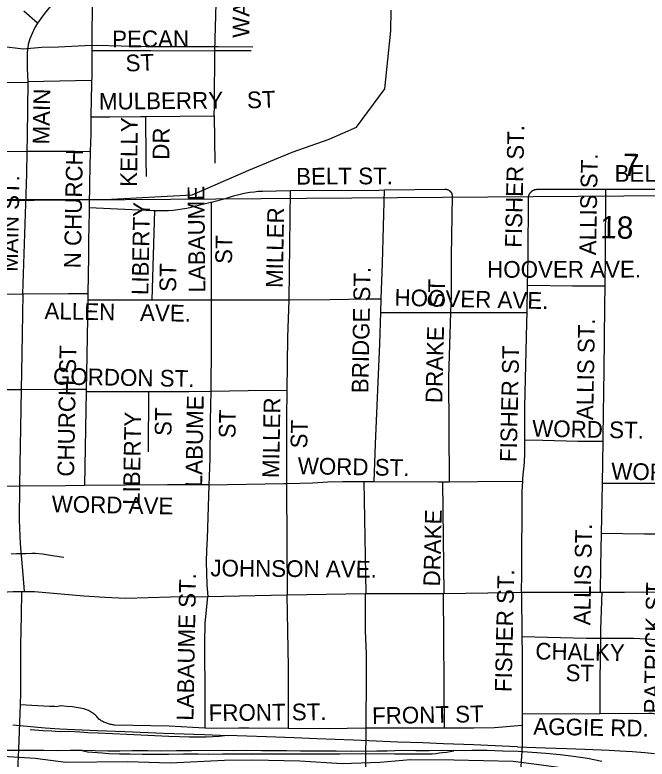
# Model space of a CAD drawing. Extents: x 1670563 to 1761545, y 515755 to 578944.
# Drawn here: x 1696176 to 1699015, y 552123 to 555467 of the extents above; entities that cross this region are included whole.
import ezdxf

# ---------------------------------------------------------------- set-up
doc = ezdxf.new("R2010")
doc.units = 0
for name, color, linetype in [('5_sectionlines', 7, 'Continuous'), ('62_text', 7, 'Continuous'), ('RR Tracks', 7, 'Continuous'), ('SHP_LINE', 7, 'Continuous'), ('STREETCL', 7, 'Continuous'), ('STRNAMES', 7, 'Continuous')]:
    doc.layers.add(name, color=color, linetype=linetype)

# ---------------------------------------------------------------- blocks, each defined once
blk = doc.blocks.new('RR TRACKS02')
at = {"layer": 'RR Tracks'}
for p, q in [((1696158.9, 553045.8), (1696183.7, 553046.4)), ((1696183.7, 553046.4), (1696226.2, 553046.7)), ((1696226.2, 553046.7), (1696251.8, 553047.6)), ((1696251.8, 553047.6), (1696268.5, 553048.2)), ((1696268.5, 553048.2), (1696300.8, 553045.5)), ((1696300.8, 553045.5), (1696344.7, 553038.1)), ((1696344.7, 553038.1), (1696395.4, 553030.6)), ((1696167.3, 552276.4), (1696311.7, 552263.8)), ((1696311.7, 552263.8), (1696378.6, 552259.4)), ((1696378.6, 552259.4), (1696545.3, 552252.1)), ((1696303.8, 552249.6), (1696245.4, 552254.3)), ((1696342, 552247.7), (1696303.8, 552249.6)), ((1696374.9, 552245.7), (1696342, 552247.7)), ((1696418.7, 552246.4), (1696374.9, 552245.7)), ((1696467.5, 552243.2), (1696418.7, 552246.4)), ((1696503.8, 552241.3), (1696467.5, 552243.2)), ((1696550.5, 552238.8), (1696503.8, 552241.3)), ((1696545.3, 552252.1), (1696669.5, 552247.4)), ((1696679.4, 552233.4), (1696550.5, 552238.8)), ((1696669.5, 552247.4), (1696842.9, 552239.9)), ((1696867.9, 552225.2), (1696679.4, 552233.4)), ((1696842.9, 552239.9), (1696936.3, 552236.4)), ((1696915.2, 552222.7), (1696867.9, 552225.2)), ((1696958.8, 552221.1), (1696915.2, 552222.7)), ((1696936.3, 552236.4), (1696979.9, 552235.3)), ((1696979.9, 552235.3), (1697026.9, 552232.8)), ((1697026.9, 552232.8), (1697129, 552228.7)), ((1697064.7, 552223.4), (1697036.7, 552221.1)), ((1697093.7, 552225.2), (1697064.7, 552223.4)), ((1697129, 552228.7), (1697093.7, 552225.2)), ((1697305.3, 552222.7), (1697129, 552228.7)), ((1697430.1, 552218), (1697305.3, 552222.7)), ((1697001.7, 552220.8), (1696958.8, 552221.1)), ((1697022.8, 552220.8), (1697001.7, 552220.8)), ((1697036.7, 552221.1), (1697022.8, 552220.8)), ((1697532.3, 552214.5), (1697430.1, 552218)), ((1697696.9, 552208.2), (1697532.3, 552214.5)), ((1697765.3, 552204.4), (1697696.9, 552208.2)), ((1697896.2, 552199.3), (1697765.3, 552204.4)), ((1698007.9, 552196.2), (1697896.2, 552199.3)), ((1698100.5, 552191.7), (1698007.9, 552196.2)), ((1698237.1, 552186.7), (1698100.5, 552191.7)), ((1696222.3, 552161.7), (1696064.7, 552162)), ((1696306, 552161.1), (1696222.3, 552161.7)), ((1696366.9, 552160.2), (1696306, 552161.1)), ((1696424.6, 552162.1), (1696366.9, 552160.2)), ((1696478.7, 552160.9), (1696424.6, 552162.1)), ((1696537.4, 552159.9), (1696478.7, 552160.9)), ((1696478.7, 552160.9), (1696502.2, 552155.5)), ((1696502.2, 552155.5), (1696524.9, 552153.6)), ((1696593.9, 552159.3), (1696537.4, 552159.9)), ((1696647.6, 552158), (1696593.9, 552159.3)), ((1696704.7, 552159.9), (1696647.6, 552158)), ((1696773, 552159.6), (1696704.7, 552159.9)), ((1696833.3, 552158.6), (1696773, 552159.6)), ((1696901.7, 552159.9), (1696833.3, 552158.6)), ((1696968.7, 552159.6), (1696901.7, 552159.9)), ((1697091.9, 552161.1), (1696968.7, 552159.6)), ((1697157.8, 552160.8), (1697091.9, 552161.1)), ((1697217.6, 552161.4), (1697157.8, 552160.8)), ((1697283.5, 552160.5), (1697217.6, 552161.4)), ((1697344.4, 552160.5), (1697283.5, 552160.5)), ((1697397.3, 552160.2), (1697344.4, 552160.5)), ((1697459.4, 552158.3), (1697397.3, 552160.2)), ((1697539.6, 552158.6), (1697459.4, 552158.3)), ((1697619.5, 552159.2), (1697539.6, 552158.6)), ((1697688.9, 552157.7), (1697619.5, 552159.2)), ((1697801.1, 552158.9), (1697688.9, 552157.7)), ((1697848.1, 552159.2), (1697801.1, 552158.9)), ((1697916.2, 552161.1), (1697848.1, 552159.2)), ((1697976.3, 552160.8), (1697916.2, 552161.1)), ((1698035.9, 552160.5), (1697976.3, 552160.8)), ((1698092.7, 552161.4), (1698035.9, 552160.5)), ((1698147.4, 552160.2), (1698092.7, 552161.4)), ((1698114.8, 552153.9), (1698147.4, 552160.2)), ((1698228.5, 552160.9), (1698147.4, 552160.2)), ((1698297.1, 552161.8), (1698228.5, 552160.9)), ((1698364.8, 552181), (1698237.1, 552186.7)), ((1698366.2, 552159.3), (1698297.1, 552161.8)), ((1698432.6, 552177.5), (1698364.8, 552181)), ((1698435.7, 552156.8), (1698366.2, 552159.3)), ((1698432.6, 552177.5), (1698514.6, 552175.3)), ((1698499.1, 552153.3), (1698435.7, 552156.8)), ((1698514.6, 552175.3), (1698558.6, 552173.1)), ((1698558.6, 552173.1), (1698654.8, 552170.3)), ((1698654.8, 552170.3), (1698735.9, 552167.1)), ((1698735.9, 552167.1), (1698845.2, 552162.7)), ((1698845.2, 552162.7), (1698892.1, 552159.5)), ((1698892.1, 552159.5), (1698949.5, 552157)), ((1698949.5, 552157), (1699005.3, 552152.3)), ((1696524.9, 552153.6), (1696546.3, 552152)), ((1696546.3, 552152), (1696568.7, 552150.4)), ((1696568.7, 552150.4), (1696597.8, 552147.6)), ((1696597.8, 552147.6), (1696646.5, 552146)), ((1696646.5, 552146), (1696692.6, 552146)), ((1696692.6, 552146), (1696749.7, 552145.4)), ((1696749.7, 552145.4), (1696865.7, 552145.7)), ((1696865.7, 552145.7), (1696932.9, 552146.3)), ((1696932.9, 552146.3), (1696999.1, 552146.3)), ((1696999.1, 552146.3), (1697046.6, 552145.7)), ((1697046.6, 552145.7), (1697108.8, 552146.7)), ((1697108.8, 552146.7), (1697231.7, 552146.6)), ((1697231.7, 552146.6), (1697284.4, 552146)), ((1697284.4, 552146), (1697337.7, 552146.6)), ((1697337.7, 552146.6), (1697402.1, 552146)), ((1697402.1, 552146), (1697449.4, 552147)), ((1697449.4, 552147), (1697635.7, 552146.9)), ((1697635.7, 552146.9), (1697730.9, 552147.6)), ((1697730.9, 552147.6), (1697880.8, 552146.3)), ((1697880.8, 552146.3), (1697973.4, 552146.3)), ((1697973.4, 552146.3), (1698016.1, 552146.3)), ((1698016.1, 552146.3), (1698034.7, 552146)), ((1698034.7, 552146), (1698049.5, 552147)), ((1698049.5, 552147), (1698065.6, 552148.5)), ((1698065.6, 552148.5), (1698081.4, 552150.7)), ((1698081.4, 552150.7), (1698095.9, 552152)), ((1698095.9, 552152), (1698114.8, 552153.9)), ((1698559.5, 552148.3), (1698499.1, 552153.3)), ((1698623.9, 552142.6), (1698559.5, 552148.3)), ((1698685.1, 552134.1), (1698623.9, 552142.6)), ((1698747, 552125.8), (1698685.1, 552134.1)), ((1698812, 552111.9), (1698747, 552125.8)), ((1699005.3, 552152.3), (1699048.1, 552147.8))]:
    blk.add_line(p, q, dxfattribs=at)

msp = doc.modelspace()

# ---------------------------------------------------------------- linework, layer by layer
at = {"layer": '5_sectionlines'}
msp.add_lwpolyline([(1677931.5, 554408.9), (1683244.4, 554513.6), (1688544.9, 554558.4), (1693819.4, 554617.2), (1699113.9, 554656), (1699425.7, 554651.6)], dxfattribs=at)
at = {"layer": 'SHP_LINE'}
for points in [[(1693822, 554619), (1695587, 554638), (1696581, 554638), (1696972, 554658), (1697226, 554770), (1697421, 554850), (1697588, 554908), (1697710, 554962), (1697838, 555135), (1697864, 555395), (1697865, 555489)], [(1695779, 555324), (1696116, 555327), (1696214, 555315), (1696298, 555322), (1696372, 555323), (1696491, 555330), (1696541, 555331), (1696766, 555325), (1696798, 555325), (1697060, 555325)], [(1697060, 555325), (1697089, 555325), (1697245, 555324)], [(1698913, 552028), (1698737, 552069), (1698540, 552095), (1698414, 552112), (1698147, 552118), (1697952, 552120), (1697815, 552107), (1697645, 552101), (1697455, 552113), (1697244, 552118), (1697117, 552116), (1696873, 552104), (1696682, 552110), (1696405, 552108), (1696268, 552126), (1696148, 552133), (1695857, 552144), (1694983, 552125)]]:
    msp.add_lwpolyline(points, dxfattribs=at)
at = {"layer": 'STREETCL'}
for points in [[(1696456.1, 555656.6), (1696429.7, 555622), (1696309.5, 555473.5), (1696277.5, 555429.4)], [(1696523.4, 555601.9), (1696523.7, 555601), (1696524, 555600.1), (1696524.3, 555599.1), (1696524.6, 555598.1), (1696524.8, 555597.2), (1696525, 555596.2), (1696525.2, 555595.2), (1696525.3, 555594.2), (1696525.4, 555593.2), (1696525.4, 555592.2), (1696525.5, 555591.2), (1696525.5, 555590.2), (1696525.4, 555589.2), (1696525.4, 555584.5), (1696524.9, 555558.7), (1696522.5, 555400.6), (1696522.3, 555306.7)], [(1697074.7, 555305.4), (1697079.9, 555518.4), (1697081, 555614.8)], [(1696277.5, 555429.4), (1696215.9, 555484.5)], [(1696277.5, 555429.4), (1696265, 555408.2), (1696248.9, 555373.2), (1696243.2, 555359), (1696236.6, 555333.5), (1696231.8, 555296.6), (1696231.8, 555227.5), (1696233.7, 555164.3)], [(1696522.3, 555306.7), (1696521.4, 555203.3), (1696519, 555092.7), (1696517.3, 555009.4)], [(1696522.3, 555306.7), (1696786.6, 555306.7), (1697074.7, 555305.4)], [(1697070.3, 555013.3), (1697072.4, 555058.6), (1697072.7, 555077.5), (1697074.6, 555299.9), (1697074.7, 555305.4)], [(1697237.2, 555306.3), (1697074.7, 555305.4)], [(1696233.6, 555167.5), (1696521, 555173.6)], [(1695708.5, 555162.8), (1696233.7, 555164.3)], [(1696233.7, 555164.3), (1696231.8, 554923), (1696230.3, 554854.7)], [(1696517.3, 555009.4), (1696517.3, 554931.7), (1696514.7, 554854)], [(1696517.3, 555009.4), (1696602.8, 555009.4), (1696741.6, 555011.2), (1696764, 555011.3)], [(1696767.2, 554740.5), (1696765.7, 554818.2), (1696765.7, 554873.9), (1696763.6, 554956), (1696764, 555011.3)], [(1696764, 555011.3), (1697070.3, 555013.3)], [(1697070.3, 555013.3), (1697073.8, 554800.6)], [(1695702.9, 554850.4), (1695922.8, 554853.1), (1696230.3, 554854.7)], [(1696230.3, 554854.7), (1696228, 554753.6), (1696211.2, 554213)], [(1696230.3, 554854.7), (1696308.4, 554855.1), (1696445.1, 554854.1), (1696514.7, 554854)], [(1696514.7, 554854), (1696512.5, 554782.2), (1696511.9, 554710.4), (1696510, 554601.2)], [(1697057, 554625.3), (1697122.5, 554641.4), (1697140.2, 554647.8), (1697158.1, 554653.5), (1697176.2, 554658.6), (1697194.4, 554663), (1697212.9, 554666.8), (1697231.4, 554670), (1697250, 554672.6), (1697268.7, 554674.4), (1697287.5, 554675.7), (1697413.8, 554677.4)], [(1697408.1, 554186.4), (1697413.8, 554677.4)], [(1697413.8, 554677.4), (1697810, 554680), (1697835.7, 554680.3)], [(1697821.5, 554191), (1697827.2, 554350.9), (1697835.7, 554680.3)], [(1697835.7, 554680.3), (1698107.4, 554684.2), (1698108.5, 554684.2), (1698109.6, 554684.2), (1698110.7, 554684.1), (1698111.8, 554684), (1698112.9, 554683.8), (1698114, 554683.7), (1698115.1, 554683.4), (1698116.2, 554683.2), (1698117.2, 554682.8), (1698118.3, 554682.5), (1698119.3, 554682.1), (1698120.3, 554681.7), (1698121.3, 554681.3), (1698122.3, 554680.8), (1698123.3, 554680.3), (1698124.3, 554679.7), (1698125.2, 554679.1), (1698126.1, 554678.5), (1698127, 554677.8), (1698127.9, 554677.2), (1698128.7, 554676.5), (1698129.5, 554675.7)], [(1698129.5, 554675.7), (1698130.3, 554675), (1698131.1, 554674.2), (1698131.8, 554673.3), (1698132.5, 554672.5), (1698133.2, 554671.6), (1698133.9, 554670.7), (1698134.5, 554669.8), (1698135.1, 554668.9), (1698135.6, 554667.9), (1698136.1, 554667), (1698136.6, 554666), (1698137.1, 554665), (1698137.5, 554663.9), (1698137.9, 554662.9), (1698138.2, 554661.8), (1698138.5, 554660.8), (1698138.8, 554659.7), (1698139, 554658.6), (1698139.2, 554657.6), (1698139.4, 554656.5), (1698139.5, 554655.4), (1698139.6, 554654.3), (1698135.3, 554382.2), (1698134.4, 554207), (1698132.1, 554129.1)], [(1698478.2, 554253), (1698480.2, 554374.8), (1698481.5, 554384), (1698481.8, 554638.4), (1698481.7, 554639.8), (1698481.7, 554641.2), (1698481.6, 554642.6), (1698481.7, 554644), (1698481.7, 554645.4), (1698481.9, 554646.8), (1698482, 554648.2), (1698482.2, 554649.5), (1698482.5, 554650.9), (1698482.8, 554652.3), (1698483.2, 554653.6), (1698483.6, 554655), (1698484, 554656.3), (1698484.5, 554657.6), (1698485, 554658.9), (1698485.6, 554660.1), (1698486.2, 554661.4), (1698486.9, 554662.6), (1698487.6, 554663.8), (1698488.4, 554665), (1698489.1, 554666.1), (1698490, 554667.3), (1698490.8, 554668.4), (1698491.7, 554669.4), (1698492.7, 554670.5)], [(1698492.7, 554670.5), (1698493.6, 554671.4), (1698494.6, 554672.4), (1698495.6, 554673.3), (1698496.7, 554674.2), (1698497.8, 554675.1), (1698498.9, 554675.9), (1698500, 554676.7), (1698501.2, 554677.4), (1698502.4, 554678.1), (1698503.6, 554678.8), (1698504.8, 554679.4), (1698506.1, 554680), (1698507.4, 554680.5), (1698508.7, 554681), (1698510, 554681.4), (1698511.3, 554681.8), (1698512.6, 554682.2), (1698514, 554682.5), (1698515.3, 554682.8), (1698516.7, 554683), (1698518.1, 554683.2), (1698519.4, 554683.3), (1698520.8, 554683.4), (1698828, 554683.7)], [(1698828, 554683.7), (1698827, 554382), (1698825.2, 554250.1)], [(1698828, 554683.7), (1699161.4, 554684)], [(1696510, 554601.2), (1696509.6, 554580.6), (1696507.3, 554455), (1696506.7, 554380.7), (1696503.9, 554215.5)], [(1696510, 554601.2), (1696797.2, 554588.8), (1696804.2, 554588.5)], [(1696804.2, 554588.5), (1696824.9, 554587.9), (1696845.6, 554588), (1696866.2, 554588.8), (1696886.9, 554590.3), (1696907.4, 554592.5), (1696927.9, 554595.4), (1696948.3, 554599), (1696968.5, 554603.4), (1696988.6, 554608.4), (1697055.5, 554624.9)], [(1697057, 554625.3), (1697057, 554384.2), (1697057.2, 554187)], [(1696792.7, 554186.9), (1696804.2, 554588.5)], [(1698476.1, 554129.1), (1698478.2, 554253)], [(1698478.2, 554253), (1698679.4, 554250.3), (1698825.2, 554250.1)], [(1698825.2, 554250.1), (1698824, 554156.8), (1698820.7, 553870), (1698816.4, 553574.5), (1698816, 553551.1)], [(1695850.7, 554211.8), (1696105.2, 554211.8), (1696211.2, 554213)], [(1696211.6, 554213), (1696207.6, 553944.8), (1696204.3, 553784)], [(1696211.2, 554213), (1696416.4, 554215.5), (1696503.9, 554215.5)], [(1696503.9, 554215.5), (1696503.4, 554186.9)], [(1696503.4, 554186.9), (1696497.4, 553855.7), (1696496.1, 553785.4)], [(1696503.4, 554186.9), (1696792.7, 554186.9)], [(1696792.7, 554186.9), (1697057.2, 554187)], [(1697057.2, 554187), (1697057.2, 554183), (1697057.2, 553984.9), (1697055.8, 553776.5)], [(1697057.2, 554187), (1697185.6, 554187.3), (1697373.4, 554186), (1697408.1, 554186.4)], [(1697397.4, 553362.1), (1697397.4, 553659), (1697401.8, 554017.5), (1697407.2, 554186.4)], [(1697408.1, 554186.4), (1697590.6, 554188.4), (1697757.7, 554191), (1697821.5, 554191)], [(1697819.4, 554129.1), (1697821.5, 554191)], [(1697789.1, 553370.3), (1697795.3, 553539.4), (1697814.4, 553988.7), (1697819.4, 554129.1)], [(1697819.4, 554129.1), (1698132.1, 554129.1)], [(1698132.1, 554129.1), (1698123.8, 553839.5), (1698125.9, 553368.9)], [(1698132.1, 554129.1), (1698476.1, 554129.1)], [(1698465.8, 553557.9), (1698466.4, 553704.1), (1698475.4, 554082.7), (1698476.1, 554129.1)], [(1695844.4, 553781.7), (1696014, 553783.5), (1696140.6, 553783.5), (1696204.3, 553784)], [(1696204.3, 553784), (1696202.5, 553694.8), (1696198.3, 553446.7), (1696197.2, 553349.1)], [(1696204.3, 553784), (1696388, 553785.4), (1696496.1, 553785.4)], [(1696495.9, 553774.3), (1696494.3, 553692.2), (1696488.2, 553351.7)], [(1696496.1, 553785.4), (1696495.9, 553774.3)], [(1696495.9, 553774.3), (1696776.1, 553774.9)], [(1696776.1, 553774.9), (1696774.7, 553503.3)], [(1696776.1, 553774.9), (1696957.2, 553775.3), (1697055.8, 553776.5)], [(1697055.8, 553776.5), (1697053.5, 553644.9), (1697050.9, 553470.2), (1697047.5, 553356)], [(1697055.8, 553776.5), (1697223.9, 553778.7), (1697397.9, 553781.3)], [(1698456.5, 553372.3), (1698457.3, 553385.6), (1698464.3, 553455.6), (1698465.6, 553499.2), (1698465.8, 553557.9)], [(1698465.8, 553557.9), (1698546.1, 553556.2), (1698703.1, 553551.6), (1698715.5, 553551.9), (1698816, 553551.1)], [(1698816, 553551.1), (1698812.8, 553361.4)], [(1697047.5, 553356), (1697384, 553361.8), (1697397.4, 553362.1)], [(1697397.4, 553362.1), (1697513.5, 553364.4), (1697580.7, 553368.3), (1697647.9, 553370.4), (1697715.1, 553370.8), (1697742.5, 553370.6)], [(1697400.5, 552860.6), (1697397.4, 553344.1), (1697397.4, 553362.1)], [(1697742.5, 553370.6), (1697789.1, 553370.3)], [(1697742.5, 553370.6), (1697752.2, 552867.5)], [(1697789.1, 553370.3), (1698078.1, 553368.2), (1698095.5, 553368.5)], [(1698095.5, 553368.5), (1698125.9, 553368.9)], [(1698095.5, 553368.5), (1698101.7, 552867.6)], [(1698125.9, 553368.9), (1698254.3, 553370.8), (1698456.5, 553372.3)], [(1698450.8, 552872.4), (1698451.8, 552954.4), (1698453.9, 553327.5), (1698456.5, 553372.3)], [(1698812.8, 553361.4), (1698811.5, 553282.8), (1698808.5, 553136.1)], [(1699132.1, 553361.4), (1698812.8, 553361.4)], [(1696197.2, 553349.1), (1696085.6, 553348.1), (1695839.1, 553347.4)], [(1696197.2, 553349.1), (1696195.6, 553198.1), (1696199.7, 553090.5), (1696212.3, 552952.7), (1696218.5, 552876.7)], [(1696488.2, 553351.7), (1696403.8, 553350.9), (1696197.2, 553349.1)], [(1697047.5, 553356), (1696861, 553355.2), (1696488.2, 553351.7)], [(1697047.5, 553356), (1697043.1, 553207.9), (1697039.2, 553114), (1697036.3, 553061.9), (1697035.3, 553009.8), (1697036.1, 552957.7), (1697038.7, 552905.6), (1697043.2, 552853.7)], [(1698808.5, 553136.1), (1698805.6, 552989.4), (1698804.6, 552873.8)], [(1699128.9, 553133), (1699003.3, 553133.1), (1698808.5, 553136.2)], [(1694264.7, 552833.2), (1694407.7, 552833.6), (1695366, 552835.7), (1695591.9, 552835.7), (1695764.5, 552840.9), (1695851.6, 552847), (1695938.4, 552855.9), (1696015.1, 552865.1), (1696092.1, 552872.1), (1696169.3, 552876.8), (1696206.5, 552876.7)], [(1696206.5, 552876.7), (1696204.9, 552767.8), (1696202.1, 552635.6), (1696202.1, 552551.8), (1696201.1, 552420.1), (1696199.3, 552367)], [(1696206.5, 552876.7), (1696218.5, 552876.7)], [(1696218.5, 552876.7), (1696263.9, 552876.5), (1696486.1, 552857.1), (1696580.1, 552850.2), (1696674.3, 552846), (1696875, 552851.5), (1697041.5, 552853.7)], [(1697043.2, 552853.7), (1697397.2, 552860.6)], [(1697397.2, 552860.6), (1697401, 552699), (1697402.8, 552536.1), (1697403.1, 552372), (1697402.7, 552260.4)], [(1697397.2, 552860.6), (1697400.5, 552860.6)], [(1697400.5, 552860.6), (1697748.9, 552867.5)], [(1697748.9, 552867.5), (1697748.7, 552699.2), (1697754.2, 552595.7), (1697753.8, 552484.1), (1697752.1, 552279), (1697752, 552261.7)], [(1697748.9, 552867.5), (1697752.5, 552867.5)], [(1697752.5, 552867.5), (1698099.8, 552867.6)], [(1698099.8, 552867.6), (1698103.6, 552261.6)], [(1698099.8, 552867.6), (1698101.7, 552867.6)], [(1698101.7, 552867.6), (1698102.2, 552867.6), (1698398, 552871.7), (1698450.6, 552872.4)], [(1698450.6, 552872.4), (1698804.6, 552873.8)], [(1698450.9, 552872.4), (1698452.5, 552673.6)], [(1698804.6, 552873.8), (1698805.4, 552873.8), (1698810.9, 552873.8)], [(1698810.9, 552873.8), (1698806.3, 552706.9), (1698805.6, 552666.4)], [(1698810.9, 552873.8), (1698913.6, 552873.8), (1699116.5, 552875)], [(1697041.5, 552853.7), (1697029.8, 552732.9), (1697027.1, 552645.5), (1697028.4, 552395), (1697028.4, 552261.8)], [(1697041.5, 552853.7), (1697043.2, 552853.7)], [(1698452.5, 552673.6), (1698741.5, 552666.4), (1698805.6, 552666.4)], [(1698452.5, 552673.6), (1698453.2, 552597.3), (1698453.2, 552326.1)], [(1698805.6, 552666.4), (1698802.5, 552477.3), (1698802, 552328.2)], [(1698805.6, 552666.4), (1698886.1, 552666.4), (1698955.9, 552665.9), (1699115.5, 552658.1)], [(1696199.3, 552367), (1696192.3, 552166.9), (1696189.7, 552101.6), (1696189, 552091.9), (1696188.1, 552082.2), (1696186.9, 552072.5), (1696185.4, 552062.9), (1696183.6, 552053.3), (1696181.5, 552043.8)], [(1697028.4, 552261.8), (1696868.6, 552270.7), (1696623.3, 552275.9), (1696618.8, 552276.4), (1696614.4, 552277), (1696610, 552277.8), (1696605.6, 552278.7), (1696601.2, 552279.7), (1696596.9, 552280.9), (1696592.6, 552282.2), (1696588.4, 552283.7), (1696584.3, 552285.3), (1696580.1, 552287.1), (1696576.1, 552289), (1696572.1, 552291), (1696568.2, 552293.2), (1696564.3, 552295.5), (1696560.6, 552297.9), (1696556.9, 552300.5), (1696553.3, 552303.1), (1696550.4, 552306.7), (1696547.4, 552310.2), (1696544.3, 552313.6), (1696541, 552316.9), (1696537.6, 552320), (1696534.2, 552323.1), (1696530.6, 552326), (1696526.9, 552328.7), (1696523.1, 552331.4), (1696519.2, 552333.9), (1696515.3, 552336.3), (1696511.3, 552338.5), (1696507.1, 552340.6), (1696503, 552342.6), (1696498.7, 552344.4), (1696494.4, 552346.1), (1696490, 552347.6), (1696485.6, 552348.9), (1696460.2, 552353.4), (1696434.6, 552357.1), (1696408.9, 552359.9), (1696383.1, 552361.9), (1696376.3, 552360.6), (1696369.5, 552359.4), (1696362.6, 552358.5), (1696356.4, 552359), (1696350.2, 552359.3), (1696344, 552359.5), (1696337.8, 552359.4), (1696331.6, 552359.2), (1696199.3, 552367)], [(1698453.2, 552326.1), (1698802, 552328.2)], [(1698453.2, 552326.1), (1698453.2, 552324.5), (1698453.4, 552273.2)], [(1698802, 552328.2), (1699022.2, 552329.5), (1699038, 552328.9), (1699051.9, 552327), (1699068.4, 552323.2), (1699103.1, 552311)], [(1697402.7, 552260.4), (1697226.2, 552261.4), (1697181.4, 552261.4), (1697058.4, 552260.1), (1697028.4, 552261.8)], [(1697752, 552261.7), (1697584, 552259.4), (1697402.7, 552260.4)], [(1697752, 552261.7), (1697750.8, 552109.3), (1697756.3, 551880.7), (1697755.5, 551809.9), (1697746.6, 551723.6), (1697739.6, 551686.3)], [(1698103.6, 552261.6), (1697773, 552262), (1697752, 552261.7)], [(1698453.4, 552273.2), (1698330.2, 552264), (1698237.6, 552261.4), (1698103.6, 552261.6)], [(1698453.4, 552273.2), (1698453.8, 552182.8)], [(1698453.8, 552182.8), (1698445.5, 552043), (1698442.1, 551949.5), (1698441.1, 551688.4)]]:
    msp.add_lwpolyline(points, dxfattribs=at)

# ---------------------------------------------------------------- block references
msp.add_blockref('RR TRACKS02', (0, 0), dxfattribs=at)

# ---------------------------------------------------------------- texts
at = {"layer": '62_text'}
for s, p in [('7', (1698905, 554743.9)), ('18', (1698803.5, 554463.6))]:
    msp.add_text(s, height=100, rotation=358.9293, dxfattribs=at).set_placement(p)
at = {"layer": 'STRNAMES'}
for s, rotation, p in [('WARREN  ST', 89.4479, (1697228.7, 555363.7)), ('PECAN', 0.2856, (1696613.1, 555321.2)), ('ST', 2.1083, (1696674.5, 555212.5)), ('MAIN', 88.9696, (1696330.7, 554884.4)), ('MULBERRY', 0.5488, (1696554, 555041.2)), ('ST', 2.1083, (1697219.6, 555046.7)), ('KELLY', 89.2754, (1696724.4, 554694.1)), ('DR', 89.2754, (1696869.2, 554815.7)), ('FISHER ST.', 88.7494, (1698451.7, 554420.2)), ('N CHURCH', 88.9696, (1696472.1, 554327.8)), ('ALLIS ST.', 88.9696, (1698785.5, 554386.7)), ('BELT ST.', 0.2319, (1697439.1, 554704.5)), ('BELT ST', 0.1155, (1698869, 554717.3)), ('MAIN ST.', 88.9696, (1696189.2, 554312.1)), ('LABAUME', 90.6066, (1697031.8, 554219.9)), ('LIBERTY', 88.9696, (1696775.4, 554207.6)), ('MILLER', 88.9696, (1697378.9, 554239.6)), ('ST', 88.9696, (1697150.8, 554347.5)), ('HOOVER AVE.', 0.1155, (1698296.8, 554285.8)), ('ST', 88.9696, (1696899.9, 554222.1)), ('BRIDGE ST.', 88.9696, (1697763.3, 553766.6)), ('DRAKE   ST', 88.6193, (1698094.8, 553721.9)), ('HOOVER AVE.', 358.7591, (1697880.2, 554160.1)), ('ALLEN    AVE.', 358.9696, (1696308.6, 554100)), ('ALLIS ST.', 88.9696, (1698772.6, 553645.7)), ('CHURCH ST', 88.9696, (1696441.7, 553391.7)), ('FISHER ST', 88.7494, (1698429.2, 553456.9)), ('GORDON ST.', 358.9696, (1696346.8, 553806.2)), ('LABUME', 88.9696, (1697016.7, 553344.2)), ('MILLER', 88.9696, (1697362.4, 553385.2)), ('ST', 88.9696, (1696879, 553574.3)), ('LIBERTY', 88.9696, (1696736.2, 553264.9)), ('ST', 88.9696, (1697166.5, 553563.9)), ('ST', 88.9696, (1697488.9, 553518.6)), ('WORD ST.', 358.9696, (1698498.4, 553572)), ('WORD ST.', 358.9696, (1697445.9, 553403.5)), ('WORD ST.', 358.9696, (1698853.4, 553379.5)), ('WORD AVE', 358.9696, (1696341, 553232.3)), ('DRAKE', 88.6193, (1698085.1, 552898.1)), ('ALLIS ST.', 88.9696, (1698759.7, 552723.7)), ('JOHNSON AVE.', 359.5384, (1697054, 552944.3)), ('FISHER ST.', 88.6779, (1698406.2, 552423.5)), ('LABAUME ST.', 88.9696, (1696977.8, 552294.9)), ('PATRICK ST.', 88.9696, (1699075.3, 552326.9)), ('CHALKY', 358.9696, (1698512.7, 552570.9)), ('ST', 358.9696, (1698648.3, 552473.6)), ('FRONT ST.', 0.5518, (1697046.6, 552293.3)), ('FRONT ST', 1.0741, (1697780.6, 552280)), ('AGGIE RD.', 358.9696, (1698503.5, 552232.7))]:
    msp.add_text(s, height=75, rotation=rotation, dxfattribs=at).set_placement(p)

doc.saveas('drawing.dxf')
